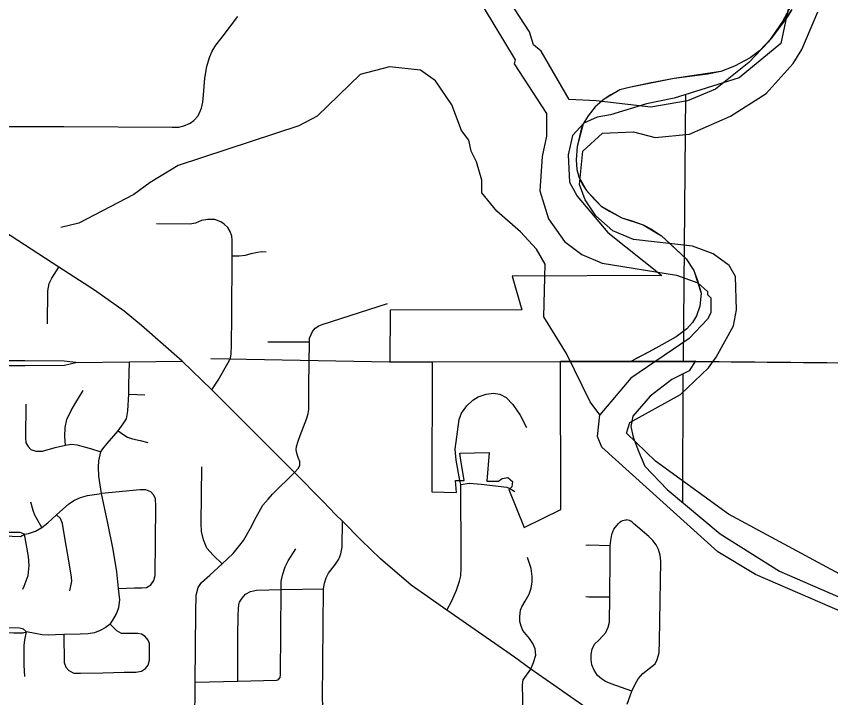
# Model space of a CAD drawing. Extents: x -1403959 to 81668, y -1400582 to 11018.
# Drawn here: x 6804.9 to 6920.4, y 8870.5 to 8967.2 of the extents above; entities that cross this region are included whole.
import ezdxf

# ---------------------------------------------------------------- set-up
doc = ezdxf.new("R2010")
doc.units = 0
for name, color, linetype in [('tdCiCityDivCarto', 7, 'Continuous'), ('tdCiRRCL', 7, 'Continuous'), ('tdCiSectNmbr', 7, 'Continuous'), ('tdCiSectTwpRng', 7, 'Continuous'), ('tdCoCityStreetMajor', 7, 'Continuous'), ('tdCoClipBndry', 7, 'Continuous'), ('tdCoSurfBitum', 7, 'Continuous'), ('tdCoTwpNameTxt', 7, 'Continuous')]:
    doc.layers.add(name, color=color, linetype=linetype)

msp = doc.modelspace()

# ---------------------------------------------------------------- linework, layer by layer
at = {"layer": 'tdCiCityDivCarto'}
for points in [[(6867.83, 8901.28), (6867.27, 8904.17), (6867.14, 8905.74), (6867.71, 8909.93), (6868.07, 8910.84), (6868.79, 8911.86), (6869.67, 8912.69), (6870.39, 8913.16), (6871.57, 8913.54), (6872.57, 8913.68), (6873.48, 8913.52), (6874.39, 8913.05), (6875.35, 8912.08), (6876.37, 8910.56), (6877.25, 8908.8)], [(6874.91, 8900.13), (6875.59, 8899.74)]]:
    msp.add_lwpolyline(points, dxfattribs=at)
at = {"layer": 'tdCiRRCL'}
msp.add_lwpolyline([(6916.85, 8979.86), (6913.34, 8963.32), (6907.43, 8958.42), (6898.22, 8955.55), (6894.28, 8954.73), (6889.17, 8953.17), (6887.27, 8952.83), (6885.38, 8951.98), (6883.8, 8950.24), (6883.19, 8947.51), (6883.39, 8943.63), (6884.44, 8941.63), (6888.8, 8936.47), (6896.45, 8930.38), (6875.25, 8930.28), (6876.6, 8925.52), (6857.93, 8925.44), (6857.87, 8918.11), (6863.87, 8918.14), (6863.84, 8899.68), (6867.33, 8899.6), (6867.22, 8901.29), (6868.44, 8901.27), (6867.93, 8904.16), (6867.82, 8905.17), (6871.98, 8905.26), (6871.64, 8901.21), (6873.28, 8901.21), (6873.83, 8901.57), (6874.62, 8901.73), (6875.26, 8901.15), (6875.19, 8900.39), (6874.77, 8900), (6876.92, 8894.59), (6882.15, 8897.19), (6882.07, 8918.23), (6901.24, 8918.29), (6900.36, 8916.83), (6897.89, 8915.64), (6894.83, 8913.26), (6892.37, 8910.43), (6892.05, 8908.97), (6892.42, 8907.43), (6893.17, 8905.45), (6894.05, 8903.3), (6897.23, 8900.01), (6904.73, 8893.71), (6913.14, 8888.4), (6922.5, 8884.34)], dxfattribs=at)
at = {"layer": 'tdCiSectNmbr'}
for points in [[(6843.09, 8903.71), (6843.09, 8903.71), (6832.62, 8914.16), (6828.44, 8918.23), (6822.67, 8923.29), (6820.18, 8925.3), (6816, 8928.29), (6810.91, 8931.57), (6802.11, 8937.31)], [(6802.05, 8917.59), (6802.41, 8917.6), (6806.17, 8917.61)], [(6806.17, 8917.61), (6811.71, 8917.63), (6813.32, 8918.03)], [(6813.32, 8918.03), (6820.93, 8918.12), (6828.44, 8918.23)], [(6875.56, 8876.21), (6875.56, 8876.21), (6865.96, 8882.9), (6860.92, 8886.42), (6856.58, 8890.17), (6853.81, 8892.8), (6851.19, 8895.49), (6850.24, 8896.41), (6848.36, 8898.33), (6844.34, 8902.4), (6843.09, 8903.71)], [(6882.25, 8871.46), (6877.87, 8874.5), (6875.56, 8876.21)], [(6887.6, 8867.76), (6886.48, 8868.47), (6885.52, 8869.16), (6882.56, 8871.25), (6882.25, 8871.46)]]:
    msp.add_lwpolyline(points, dxfattribs=at)
at = {"layer": 'tdCiSectTwpRng'}
for points in [[(6830.08, 8952.39), (6830.68, 8953.06), (6831.19, 8954.12), (6831.35, 8954.98), (6831.43, 8956.02), (6831.64, 8958.38), (6831.92, 8960.06), (6832.28, 8961.31), (6832.7, 8962.21), (6833.21, 8963.06), (6834.1, 8964.19), (6836.31, 8967.13)], [(6802.29, 8951.04), (6802.51, 8951.28), (6802.8, 8951.41), (6803.21, 8951.49), (6803.94, 8951.51), (6811.63, 8951.53), (6826.99, 8951.41), (6827.93, 8951.44), (6828.66, 8951.64), (6829.56, 8951.98), (6830.07, 8952.38)], [(6830.07, 8952.38), (6830.08, 8952.39)], [(6832.62, 8914.16), (6833.54, 8915.53), (6834.89, 8917.95), (6835.28, 8918.66), (6835.37, 8919.24), (6835.41, 8920.49), (6835.45, 8924.66), (6835.54, 8933.19), (6835.54, 8935.38), (6835.47, 8935.95), (6835.23, 8936.61), (6834.9, 8937.21), (6834.39, 8937.67), (6833.91, 8938.02), (6833.07, 8938.33), (6832.08, 8938.35), (6831.18, 8938.18), (6830.3, 8937.8), (6829.51, 8937.65), (6824.79, 8937.69)], [(6835.54, 8933.19), (6836.53, 8933.19), (6837.39, 8933.28), (6838.23, 8933.48), (6839.13, 8933.68), (6839.72, 8933.77), (6840.32, 8933.72)], [(6809.33, 8923.5), (6809.37, 8928.2), (6809.57, 8929.24), (6809.92, 8929.98), (6810.91, 8931.57)], [(6844.34, 8902.4), (6844.89, 8902.97), (6845.13, 8903.42), (6845.11, 8903.98), (6844.88, 8904.53), (6844.7, 8905.15), (6844.61, 8905.64), (6844.66, 8906.12), (6844.9, 8906.85), (6845.18, 8907.66), (6846.09, 8910.12), (6846.31, 8910.81), (6846.38, 8911.35), (6846.4, 8914.86), (6846.47, 8920.97), (6846.49, 8921.49), (6846.7, 8922.02), (6846.93, 8922.43), (6847.3, 8922.89), (6847.83, 8923.22), (6848.29, 8923.42), (6857.57, 8926.42)], [(6840.57, 8920.97), (6846.47, 8920.97)], [(6806.1, 8918.25), (6802.43, 8918.27), (6802.05, 8918.27)], [(6806.13, 8918.25), (6806.1, 8918.25)], [(6813.32, 8918.03), (6811.67, 8918.23), (6806.13, 8918.25)], [(6818.21, 8880.9), (6818.57, 8881.46), (6819.11, 8882.34), (6819.45, 8883.28), (6819.59, 8884.36), (6819.41, 8885.95), (6819.15, 8888.33), (6818.65, 8891.49), (6817.89, 8895.23), (6817, 8899.46), (6816.59, 8901.9), (6816.56, 8903.16), (6816.61, 8904.07), (6816.91, 8905.34), (6817.18, 8905.76), (6817.77, 8906.55), (6818.71, 8907.61), (6819.35, 8908.32), (6820.04, 8909.31), (6820.51, 8910.05), (6820.7, 8911.18), (6820.87, 8913.55), (6820.84, 8914.84), (6820.93, 8918.12)], [(6811.86, 8906.32), (6811.78, 8907.51), (6811.81, 8908.79), (6812.08, 8909.95), (6812.67, 8911.21), (6813.34, 8912.36), (6814.37, 8914.06)], [(6820.87, 8913.55), (6823.12, 8913.42)], [(6806.24, 8912.14), (6806.22, 8907.38), (6806.27, 8906.64), (6806.57, 8906.13), (6806.98, 8905.68), (6807.65, 8905.44), (6808.24, 8905.44), (6808.63, 8905.46), (6810.4, 8905.98), (6811.86, 8906.32), (6812.72, 8906.45), (6813.53, 8906.35), (6814.54, 8906.05), (6815.43, 8905.81), (6816.91, 8905.34)], [(6819.35, 8908.32), (6820.14, 8907.75), (6820.68, 8907.41), (6821.37, 8907.19), (6822.45, 8906.94), (6823.56, 8906.69)], [(6834.09, 8889.45), (6832.8, 8890.67), (6831.94, 8891.69), (6831.44, 8892.85), (6831.19, 8894.05), (6831.12, 8895.2), (6831.21, 8903.22)], [(6834.09, 8889.45), (6835.66, 8890.92), (6836.61, 8892.12), (6837.14, 8892.75), (6838.14, 8894.52), (6838.91, 8896.08), (6839.87, 8897.77), (6840.62, 8898.63), (6841.26, 8899.32), (6844.34, 8902.4)], [(6865.96, 8882.9), (6866.66, 8884.22), (6867.32, 8885.71), (6867.78, 8886.98), (6867.94, 8887.73), (6868.02, 8888.91), (6867.99, 8890.32), (6867.93, 8900.72)], [(6867.93, 8900.72), (6867.83, 8901.28)], [(6867.93, 8900.72), (6869.15, 8900.89), (6870.86, 8900.75), (6874.5, 8900.36), (6874.91, 8900.13)], [(6806.05, 8893.68), (6806.64, 8893.78), (6807.62, 8894.08), (6808.51, 8894.62), (6809.39, 8895.26), (6810.6, 8896.39), (6812.37, 8897.95), (6813.14, 8898.47), (6814, 8898.89), (6815.01, 8899.16), (6817, 8899.46)], [(6819.41, 8885.95), (6821.67, 8886.03), (6822.7, 8886.05), (6823.38, 8886.11), (6823.96, 8886.49), (6824.42, 8887.11), (6824.58, 8887.81), (6824.68, 8897.61), (6824.66, 8898.71), (6824.36, 8899.27), (6823.98, 8899.66), (6823.29, 8899.98), (6822.47, 8899.98), (6817, 8899.46)], [(6808.51, 8894.62), (6807.52, 8896.37), (6807.28, 8897.01), (6806.98, 8898.22)], [(6812.5, 8885.63), (6812.77, 8886.98), (6812.74, 8887.55), (6812.4, 8889.61), (6811.73, 8893.43), (6811.46, 8895.18), (6811.16, 8895.87), (6810.6, 8896.39)], [(6892.22, 8871.36), (6889.3, 8872.42), (6888.46, 8872.77), (6887.91, 8873.11), (6887.34, 8873.62), (6886.86, 8874.35), (6886.55, 8875.11), (6886.45, 8875.9), (6886.46, 8876.58), (6886.6, 8877.32), (6886.93, 8878.06), (6887.52, 8878.62), (6888.1, 8879.22), (6888.54, 8879.7), (6888.85, 8880.47), (6889.05, 8881.18), (6889.08, 8884.71), (6889.15, 8890.44), (6889.15, 8892.03), (6889.21, 8892.77), (6889.38, 8893.61), (6889.68, 8894.36), (6890.33, 8895.19), (6890.5, 8895.36), (6890.69, 8895.5), (6890.91, 8895.61), (6891.14, 8895.67), (6891.38, 8895.69), (6891.45, 8895.69)], [(6891.53, 8869.54), (6892.22, 8871.36), (6892.62, 8872.28), (6893.09, 8873.11), (6893.75, 8873.88), (6894.69, 8874.59), (6895.5, 8875.26), (6895.81, 8875.86), (6896.08, 8876.84), (6896.13, 8878.49), (6896.32, 8889.84), (6896.22, 8890.68), (6895.99, 8891.5), (6895.65, 8892.16), (6895.21, 8892.76), (6894.61, 8893.33), (6892.44, 8895.19), (6892.27, 8895.36), (6892.07, 8895.5), (6891.86, 8895.61), (6891.62, 8895.67), (6891.45, 8895.69)], [(6849.04, 8867.64), (6849.08, 8867.75), (6848.95, 8868.27), (6848.54, 8869.08), (6848.4, 8869.45), (6848.34, 8870.31), (6848.49, 8885.9), (6848.6, 8886.7), (6848.83, 8887.45), (6849.19, 8888.13), (6850.17, 8889.4), (6850.67, 8890.12), (6850.94, 8890.89), (6851.12, 8891.84), (6851.19, 8895.49)], [(6806.05, 8893.68), (6805.46, 8893.88), (6801.99, 8893.89), (6799.09, 8893.9), (6797.84, 8893.65)], [(6797.84, 8893.65), (6799.06, 8893.38), (6800.73, 8893.39), (6801.99, 8893.4), (6803.13, 8893.41), (6805.5, 8893.35), (6806.05, 8893.68)], [(6805.84, 8885.87), (6806.02, 8886.27), (6806.56, 8887.82), (6806.71, 8889.2), (6806.64, 8890.48), (6806.05, 8893.68)], [(6842.16, 8873.11), (6842.19, 8873.14), (6842.33, 8873.33), (6842.37, 8873.68), (6842.48, 8885.79), (6842.48, 8886.93), (6842.66, 8887.84), (6843.05, 8889.04), (6843.46, 8889.86), (6844.55, 8891.6)], [(6889.15, 8892.03), (6886.06, 8892.09), (6885.7, 8892.05)], [(6877.87, 8874.5), (6878.26, 8875.44), (6878.59, 8876.47), (6878.52, 8877.37), (6878.19, 8878.14), (6877.71, 8878.85), (6876.74, 8880.01), (6876.53, 8880.62), (6876.3, 8881.28), (6876.34, 8881.99), (6876.43, 8882.87), (6876.6, 8883.34), (6877.08, 8884.17), (6877.64, 8885.17), (6877.93, 8886.02), (6878.05, 8886.92), (6878.05, 8887.65), (6877.91, 8888.79), (6877.43, 8890.36)], [(6830.21, 8866.71), (6830.27, 8872.68), (6830.37, 8882.6), (6830.43, 8885.02), (6830.69, 8886.09), (6831.19, 8886.79), (6832.37, 8887.86), (6834.09, 8889.45)], [(6836.58, 8884.01), (6836.92, 8884.58), (6837.39, 8885.13), (6838.1, 8885.55), (6838.96, 8885.72), (6842.48, 8885.79), (6848.49, 8885.9)], [(6889.08, 8884.71), (6886.13, 8884.71), (6885.7, 8884.76)], [(6836.31, 8872.82), (6836.33, 8879.37), (6836.39, 8882), (6836.4, 8883.2), (6836.53, 8883.91)], [(6836.53, 8883.91), (6836.58, 8884.01)], [(6818.21, 8880.9), (6817.51, 8880.38), (6816.79, 8879.99), (6815.97, 8879.65), (6815.07, 8879.51), (6813.94, 8879.45), (6811.66, 8879.41), (6810.47, 8879.39), (6809.5, 8879.35), (6808.57, 8879.37), (6807.57, 8879.57), (6806.36, 8879.81)], [(6811.66, 8879.41), (6811.7, 8875.44), (6811.92, 8874.78), (6812.34, 8874.3), (6813.06, 8873.96), (6814, 8873.94), (6817.16, 8873.98), (6820.21, 8874.06), (6821.83, 8874.06), (6822.67, 8874.2), (6823.22, 8874.58), (6823.6, 8875.08), (6823.8, 8875.76), (6823.78, 8878.13), (6823.6, 8878.63), (6823.18, 8879.15), (6822.67, 8879.45), (6822.13, 8879.57), (6820.53, 8879.57), (6819.83, 8879.59), (6819.15, 8879.95), (6818.21, 8880.9)], [(6801.62, 8879.74), (6804.53, 8879.67), (6805.86, 8879.65), (6806.36, 8879.81)], [(6806.36, 8879.81), (6805.93, 8880.17), (6805.34, 8880.32), (6801.64, 8880.37)], [(6806.12, 8873.46), (6806.03, 8875.09), (6806.01, 8877.13), (6806.01, 8877.87), (6806.13, 8878.66), (6806.36, 8879.81)], [(6875.52, 8863.89), (6876.03, 8864.12), (6876.39, 8864.44), (6876.69, 8864.9), (6876.79, 8865.46), (6876.75, 8870.3), (6876.7, 8872.26), (6876.81, 8872.99), (6877.87, 8874.5)], [(6830.27, 8872.68), (6836.31, 8872.82), (6841.81, 8872.95), (6842.02, 8873), (6842.16, 8873.11)]]:
    msp.add_lwpolyline(points, dxfattribs=at)
at = {"layer": 'tdCoCityStreetMajor'}
for points in [[(6899.82, 8956.06), (6899.47, 8918.29)], [(6857.84, 8918.11), (6858.91, 8918.12)], [(6863.84, 8918.13), (6882.04, 8918.17)], [(6901.14, 8918.19), (6962.74, 8917.62)], [(6899.46, 8916.42), (6899.41, 8898.15)]]:
    msp.add_lwpolyline(points, dxfattribs=at)
at = {"layer": 'tdCoClipBndry'}
for points in [[(6914.91, 8968.15), (6911.95, 8963.99), (6910.33, 8962.27), (6909.01, 8961.29), (6906.76, 8960.09), (6904.85, 8959.33), (6898.21, 8958.34), (6891.83, 8957.06), (6890.51, 8956.74), (6888.27, 8955.43), (6887.01, 8954.34), (6886.02, 8953.06), (6885.31, 8951.89), (6884.45, 8948.7), (6884.33, 8946.79), (6884.43, 8945.44), (6884.68, 8944.37), (6885.77, 8942.46), (6887.88, 8940.24), (6890.81, 8938.58), (6893.84, 8937.57), (6896.44, 8936.01), (6899.93, 8932.73), (6901.02, 8931.11), (6902.03, 8927.87), (6901.87, 8926.04), (6901.39, 8924.65), (6900.8, 8923.7), (6900.02, 8922.82), (6898.51, 8921.69), (6895.21, 8919.81), (6892.06, 8918.18)], [(6862.33, 8918.12), (6892.06, 8918.18), (6899.47, 8918.21), (6996.25, 8917.31), (7001.55, 8917.3), (7117.2, 8916.99), (7192.24, 8916.75), (7201.65, 8916.76), (7287.2, 8916.86), (7384.13, 8916.68)]]:
    msp.add_lwpolyline(points, dxfattribs=at)
at = {"layer": 'tdCoSurfBitum'}
for points in [[(6918.01, 8974.66), (6913.57, 8966.42), (6911.58, 8963.53), (6908.82, 8960.63), (6904.08, 8956.83), (6900.11, 8955.16), (6894.91, 8954.25), (6887.13, 8955.19), (6883.31, 8955.35), (6879.35, 8962.23), (6878.28, 8963.14), (6877.68, 8964.98), (6872.65, 8972.78)], [(6868.38, 8973.09), (6875.68, 8961.01), (6875.53, 8960.4), (6880.1, 8953.37), (6880.09, 8950.16), (6879.47, 8947.26), (6879.16, 8942.38), (6880.37, 8938.41), (6882.66, 8935.2), (6885.1, 8933.36), (6888, 8932.13), (6898.53, 8930.43), (6901.58, 8929.35), (6902.95, 8928.13), (6902.95, 8927.67), (6903.41, 8927.21), (6903.41, 8925.07), (6902.95, 8924.16), (6900.34, 8921.42), (6892.09, 8915.79), (6887.65, 8910.61)], [(6928.37, 8884.41), (6905.94, 8896.52), (6895.57, 8904.02), (6891.46, 8908), (6891.92, 8909.53), (6899.11, 8913.48), (6903.08, 8917.29), (6904.16, 8918.81), (6906.61, 8923.24), (6907.07, 8925.52), (6906.93, 8930.26), (6906.01, 8931.79), (6903.73, 8933.47), (6900.83, 8934.55), (6892.43, 8935.48), (6889.53, 8936.71), (6887.09, 8938.85), (6885.57, 8941.14), (6884.81, 8943.28), (6885.28, 8948.02), (6888.03, 8950.6), (6892.46, 8950.75), (6895.51, 8949.98), (6900.4, 8950.42), (6906.21, 8953.01), (6911.26, 8956.2), (6915.08, 8960.47), (6916.31, 8962.45), (6918.61, 8967.79)], [(6887.65, 8910.61), (6886.28, 8912.44), (6882.93, 8919.32), (6879.73, 8924.52), (6879.9, 8932), (6878.68, 8934.14), (6876.4, 8936.58), (6873.05, 8939.49), (6870.91, 8942.09), (6870.92, 8943.92), (6870.16, 8946.52), (6869.4, 8948.05), (6869.1, 8949.58), (6868.03, 8950.95), (6866.66, 8954.62), (6864.38, 8957.99), (6862.24, 8959.52), (6857.82, 8959.98), (6853.69, 8958.93), (6847.57, 8952.98), (6844.97, 8951.62), (6827.86, 8946.01), (6823.88, 8943.57), (6821.59, 8941.9), (6813.79, 8937.79), (6811.19, 8937.19)], [(6941.04, 8807.28), (6939.52, 8812.47), (6939.23, 8816.14), (6940.15, 8819.95), (6941.99, 8821.63), (6945.35, 8823.61), (6947.64, 8826.04), (6949.49, 8834.59), (6949.96, 8839.32), (6949.52, 8845.74), (6947.09, 8855.97), (6944.2, 8861.32), (6937.96, 8870.19), (6934.91, 8873.71), (6930.34, 8878.14), (6926.68, 8880.6), (6909.74, 8887.96), (6904.41, 8891.18), (6887.94, 8906.03), (6887.34, 8907.55), (6887.65, 8910.61)]]:
    msp.add_lwpolyline(points, dxfattribs=at)
at = {"layer": 'tdCoTwpNameTxt'}
for points in [[(6914.91, 8968.15), (6914.24, 8967.05), (6911.95, 8963.99), (6910.33, 8962.27), (6909.01, 8961.29), (6906.76, 8960.09), (6904.85, 8959.33), (6902.98, 8958.94), (6898.21, 8958.34), (6894.73, 8957.7), (6891.83, 8957.06), (6890.51, 8956.74), (6889.22, 8956.01), (6888.27, 8955.43), (6887.01, 8954.34), (6886.02, 8953.06), (6885.31, 8951.89), (6885.02, 8951.16), (6884.79, 8950.13), (6884.45, 8948.7), (6884.33, 8946.79), (6884.43, 8945.44), (6884.68, 8944.37), (6885.23, 8943.3)], [(6885.23, 8943.3), (6885.77, 8942.46), (6886.9, 8941.17), (6887.88, 8940.24), (6889.05, 8939.5), (6890.81, 8938.58), (6892.05, 8938.17), (6893.84, 8937.57), (6894.98, 8936.94), (6896.44, 8936.01), (6897.6, 8934.94), (6899.93, 8932.73), (6901.02, 8931.11), (6901.53, 8929.67), (6902.03, 8927.87), (6901.87, 8926.04), (6901.39, 8924.65), (6900.8, 8923.7), (6900.02, 8922.82), (6898.51, 8921.69), (6895.21, 8919.81), (6893.96, 8919.19), (6892.84, 8918.6)], [(6832.49, 8918.59), (6857.84, 8918.11), (6858.91, 8918.12), (6863.84, 8918.13), (6882.04, 8918.17), (6901.14, 8918.19), (6962.79, 8917.62), (6968.66, 8917.57), (6996.25, 8917.31), (7001.55, 8917.3)]]:
    msp.add_lwpolyline(points, dxfattribs=at)

doc.saveas('drawing.dxf')
